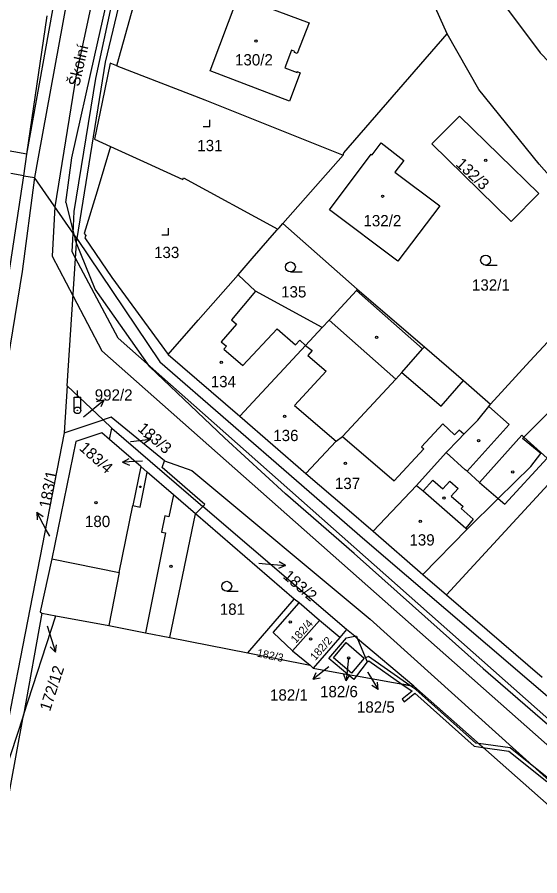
# Model space of a CAD drawing. Extents: x -757266 to -753360, y -1162585 to -1157740.
# Drawn here: x -755013.3 to -754934.7, y -1161770.1 to -1161640.9 of the extents above; entities that cross this region are included whole.
import ezdxf

# ---------------------------------------------------------------- set-up
doc = ezdxf.new("R2010")
doc.units = 0
for name, color, linetype in [('Hranice parcel', 7, 'Continuous'), ('Parcelní čísla', 7, 'Continuous'), ('Pop  PČ popisy', 7, 'Continuous'), ('Poz předměty', 7, 'Continuous'), ('Vnitřní kresba', 7, 'Continuous'), ('Věcná břemena k části', 7, 'Continuous'), ('Značky budov', 7, 'Continuous'), ('Značky kultur', 7, 'Continuous')]:
    doc.layers.add(name, color=color, linetype=linetype)

msp = doc.modelspace()

# ---------------------------------------------------------------- linework, layer by layer
at = {"layer": 'Hranice parcel'}
for p, q in [((-755011.84, -1161661.54), (-755008.79, -1161640.7)), ((-755012.29, -1161664.78), (-755011.84, -1161661.54)), ((-754973.37, -1161671.96), (-754964.3, -1161661.68)), ((-755014.55, -1161679.68), (-755012.29, -1161664.78)), ((-755012.29, -1161664.78), (-755010.73, -1161665.06)), ((-754973.37, -1161671.96), (-754962.19, -1161681.82)), ((-754962.19, -1161681.82), (-754952.05, -1161690.53)), ((-754948.77, -1161727.83), (-754912.31, -1161688.18)), ((-754990.61, -1161691.67), (-754979.83, -1161700.97)), ((-755005.78, -1161696.36), (-755006.24, -1161703.45)), ((-755000.37, -1161701.51), (-755005.78, -1161696.36)), ((-754979.83, -1161700.97), (-754969.9, -1161709.58)), ((-755006.24, -1161703.45), (-755000.37, -1161701.51)), ((-754999.07, -1161702.74), (-755000.37, -1161701.51)), ((-754999.42, -1161704.46), (-754999.07, -1161702.74)), ((-754999.07, -1161702.74), (-754985.41, -1161714.55)), ((-754985.41, -1161714.55), (-754986.49, -1161715.65)), ((-754963.8, -1161733.02), (-754985.41, -1161714.55)), ((-754990.38, -1161734.22), (-754986.49, -1161715.65)), ((-754971.69, -1161728.46), (-754986.49, -1161715.65)), ((-754959.79, -1161718.27), (-754952.34, -1161724.76)), ((-754952.34, -1161724.76), (-754948.77, -1161727.83)), ((-754948.77, -1161727.83), (-754934.36, -1161740.2)), ((-754978.64, -1161736.57), (-754971.69, -1161728.46)), ((-754970.94, -1161729.03), (-754971.69, -1161728.46)), ((-754967.88, -1161731.67), (-754970.94, -1161729.03)), ((-755009.58, -1161730.57), (-755012.38, -1161745.91)), ((-755009.58, -1161730.57), (-755007.48, -1161730.96)), ((-755012.38, -1161745.91), (-755007.48, -1161730.96)), ((-754967.88, -1161731.67), (-754971.93, -1161736.25)), ((-754964.78, -1161734.24), (-754967.88, -1161731.67)), ((-754963.8, -1161733.02), (-754964.78, -1161734.24)), ((-754962.57, -1161734.06), (-754963.8, -1161733.02)), ((-754990.38, -1161734.22), (-754978.64, -1161736.57)), ((-754964.78, -1161734.24), (-754968.79, -1161738.86)), ((-754962.13, -1161734.44), (-754962.57, -1161734.06)), ((-754953.69, -1161741.58), (-754962.13, -1161734.44)), ((-754978.64, -1161736.57), (-754969.27, -1161738.43)), ((-754971.93, -1161736.25), (-754969.27, -1161738.43)), ((-754969.27, -1161738.43), (-754968.79, -1161738.86)), ((-754968.79, -1161738.86), (-754963.61, -1161739.79)), ((-754963.61, -1161739.79), (-754962.32, -1161740.03)), ((-754962.32, -1161740.03), (-754953.69, -1161741.58)), ((-755018.69, -1161780.44), (-755012.38, -1161745.91)), ((-755012.38, -1161745.91), (-755018.66, -1161765.05))]:
    msp.add_line(p, q, dxfattribs=at)
for points in [[(-755011.84, -1161661.54), (-755001.36, -1161603.02), (-755000.98, -1161573.61), (-754997.21, -1161529.81), (-754991.11, -1161510.78), (-754981.22, -1161497.2)], [(-754985.21, -1161531.09), (-754988.46, -1161546.28), (-754988.9, -1161554.44), (-754989.51, -1161583.26), (-754990.4, -1161599.06), (-754993.86, -1161621.68), (-755000.1, -1161647.67), (-755004.34, -1161674.23)], [(-754935.78, -1161575.33), (-754936.51, -1161582.74), (-754937.52, -1161592.92), (-754942.18, -1161617.94), (-754943.06, -1161625.93), (-754942.03, -1161633.15), (-754939.91, -1161639.29), (-754934.67, -1161646.27), (-754913.71, -1161667.99)], [(-754989.65, -1161603.54), (-754991.17, -1161622.37), (-754998.32, -1161648.08), (-754998.34, -1161648.24)], [(-754948.65, -1161643.42), (-754951.53, -1161636.99), (-754952.89, -1161630.91), (-754953.05, -1161624.36), (-754950.1, -1161607.53)], [(-754971.6, -1161646.23), (-754971.55, -1161646.08), (-754972.05, -1161645.9), (-754973.05, -1161648.56), (-754971.24, -1161649.24), (-754971.2, -1161649.11), (-754970.76, -1161649.28), (-754972.37, -1161653.58), (-754984.31, -1161648.99), (-754980.1, -1161637.78), (-754969.43, -1161641.79), (-754971.23, -1161646.37), (-754971.6, -1161646.23)], [(-754964.3, -1161661.68), (-754964.21, -1161661.33), (-754948.65, -1161643.42)], [(-754922.12, -1161677.47), (-754934.85, -1161663.03), (-754943.9, -1161651.8), (-754948.65, -1161643.42)], [(-754998.34, -1161648.24), (-754999.33, -1161647.86), (-755000.55, -1161653.73), (-755001.7, -1161659.28), (-754999.26, -1161660.39)], [(-754998.34, -1161648.24), (-754985.08, -1161653.37), (-754970.57, -1161659.17), (-754964.3, -1161661.68)], [(-755011.84, -1161661.54), (-755019.19, -1161660.25), (-755019.17, -1161659.92), (-755028.58, -1161658.21), (-755028.91, -1161659.33), (-755039.05, -1161655.44)], [(-754939.02, -1161671.66), (-754950.95, -1161660), (-754946.82, -1161655.82), (-754934.88, -1161667.46), (-754939.02, -1161671.66)], [(-754999.26, -1161660.39), (-755001.31, -1161667.12), (-755003.24, -1161673.47), (-755003.01, -1161673.79), (-755003.14, -1161674.11), (-754999.08, -1161680.1), (-754990.61, -1161691.67)], [(-754999.26, -1161660.39), (-754993.77, -1161662.9), (-754988.43, -1161665.34), (-754988.32, -1161665.1), (-754974.1, -1161672.79)], [(-754959.94, -1161661.62), (-754958.58, -1161659.82), (-754955.18, -1161662.46), (-754956.53, -1161664.26), (-754949.79, -1161669.29), (-754956.1, -1161677.64), (-754966.37, -1161669.88), (-754960.07, -1161661.53), (-754959.94, -1161661.62)], [(-755010.73, -1161665.06), (-755012.56, -1161679.16), (-755015.84, -1161699.17), (-755023.66, -1161739.37), (-755030.54, -1161760.43), (-755032.94, -1161771.83), (-755032.59, -1161783.86), (-755042.91, -1161835.1), (-755052.57, -1161882.7), (-755054.53, -1161882.87), (-755056.71, -1161887.12)], [(-755004.34, -1161674.23), (-755004.81, -1161673.56), (-755010.73, -1161665.06)], [(-754974.1, -1161672.79), (-754973.92, -1161672.62), (-754973.37, -1161671.96)], [(-754980.1, -1161679.67), (-754977.98, -1161677.25), (-754974.28, -1161672.95), (-754974.1, -1161672.79)], [(-755005.78, -1161696.36), (-755004.38, -1161674.91), (-755004.34, -1161674.23)], [(-755004.34, -1161674.23), (-754991.87, -1161692.75), (-754961.05, -1161719.56), (-754924.16, -1161751.14), (-754883.24, -1161788.9), (-754859.67, -1161809.81)], [(-754942.13, -1161699.15), (-754936.26, -1161692.66), (-754922.12, -1161677.47)], [(-754990.61, -1161691.67), (-754986.08, -1161686.5), (-754980.1, -1161679.67)], [(-754967.46, -1161687.6), (-754977.48, -1161682.14), (-754980.1, -1161679.67)], [(-754967.46, -1161687.6), (-754966.43, -1161686.49), (-754962.3, -1161682.05), (-754962.19, -1161681.82)], [(-754952.34, -1161724.76), (-754945.68, -1161717.94), (-754941, -1161713.33), (-754936.08, -1161708.51), (-754934.57, -1161706.55), (-754937.36, -1161704.29), (-754937.15, -1161704.08), (-754916.55, -1161683.55)], [(-754979.83, -1161700.97), (-754970.58, -1161690.99), (-754969.95, -1161690.31), (-754967.46, -1161687.6)], [(-754969.9, -1161709.58), (-754965.35, -1161704.72), (-754964.42, -1161704), (-754956.37, -1161695.39), (-754955.48, -1161694.38), (-754952.35, -1161690.83), (-754952.05, -1161690.53)], [(-754952.05, -1161690.53), (-754946.21, -1161695.6), (-754942.13, -1161699.15)], [(-754959.79, -1161718.27), (-754953.28, -1161711.36), (-754948.83, -1161706.41), (-754946.95, -1161704.49), (-754946.15, -1161703.67), (-754944.06, -1161701.54), (-754942.4, -1161699.49), (-754942.13, -1161699.15)], [(-754985.41, -1161714.55), (-754985.11, -1161714.24), (-754991.52, -1161708.65), (-754991.16, -1161707.68), (-754999.16, -1161701.11), (-755000.37, -1161701.51)], [(-755006.24, -1161703.45), (-755015.79, -1161752.42), (-755018.66, -1161765.05)], [(-754999.42, -1161704.46), (-755000.57, -1161703.47), (-755004.47, -1161704.76), (-755008.12, -1161722.39), (-755009.83, -1161730.4), (-755009.58, -1161730.57)], [(-754986.49, -1161715.65), (-754989.82, -1161712.77), (-754993.77, -1161709.36), (-754994.71, -1161708.54), (-754999.42, -1161704.46)], [(-754969.9, -1161709.58), (-754963.77, -1161714.86), (-754959.79, -1161718.27)], [(-754971.93, -1161736.25), (-754974.81, -1161733.49), (-754970.94, -1161729.03)], [(-755007.48, -1161730.96), (-754999.54, -1161732.44), (-754994.03, -1161733.53), (-754990.38, -1161734.22)], [(-754963.61, -1161739.79), (-754966.45, -1161737.38), (-754963.82, -1161734.29), (-754962.57, -1161734.06)], [(-754962.13, -1161734.44), (-754960.7, -1161737.88), (-754962.32, -1161740.03)], [(-754790.69, -1161920.17), (-754823.33, -1161865.1), (-754831.37, -1161854.01), (-754842.43, -1161841.79), (-754855.01, -1161828.87), (-754953.69, -1161741.58)]]:
    msp.add_lwpolyline(points, dxfattribs=at)
at = {"layer": 'Pop  PČ popisy'}
for p, q in [((-755002.58, -1161700.45), (-755000.281, -1161698.521)), ((-755000.281, -1161698.521), (-755001.37, -1161698.781)), ((-755000.281, -1161698.521), (-755000.726, -1161699.548)), ((-755003.32, -1161701.07), (-755002.58, -1161700.45)), ((-754996.29, -1161704.76), (-754996.21, -1161704.75)), ((-754996.21, -1161704.75), (-754993.231, -1161704.384)), ((-754993.231, -1161704.384), (-754994.286, -1161704.009)), ((-754993.231, -1161704.384), (-754994.164, -1161705.003)), ((-754997.457, -1161707.847), (-754996.483, -1161707.295)), ((-754994.46, -1161707.69), (-754997.457, -1161707.847)), ((-754997.457, -1161707.847), (-754996.431, -1161708.295)), ((-755008.93, -1161718.06), (-755010.339, -1161715.41)), ((-755010.339, -1161715.41), (-755009.427, -1161716.059)), ((-755010.339, -1161715.41), (-755010.311, -1161716.53)), ((-755008.42, -1161719.01), (-755008.93, -1161718.06)), ((-754972.98, -1161723.432), (-754973.934, -1161722.845)), ((-754976.99, -1161723.08), (-754975.97, -1161723.17)), ((-754975.97, -1161723.17), (-754972.98, -1161723.432)), ((-754972.98, -1161723.432), (-754974.022, -1161723.843)), ((-755008.79, -1161732.49), (-755008.45, -1161733.6)), ((-755008.45, -1161733.6), (-755007.573, -1161736.47)), ((-755007.573, -1161736.47), (-755008.344, -1161735.659)), ((-755007.573, -1161736.47), (-755007.387, -1161735.366)), ((-754963.56, -1161737.79), (-754963.874, -1161740.775)), ((-754963.51, -1161737.34), (-754963.56, -1161737.79)), ((-754966.47, -1161738.68), (-754968.835, -1161740.528)), ((-754968.835, -1161740.528), (-754968.354, -1161739.516)), ((-754963.874, -1161740.775), (-754964.267, -1161739.726)), ((-754963.874, -1161740.775), (-754963.271, -1161739.831)), ((-754960.66, -1161739.4), (-754960.6, -1161739.5)), ((-754960.6, -1161739.5), (-754959.054, -1161742.072)), ((-754968.835, -1161740.528), (-754967.737, -1161740.306)), ((-754959.054, -1161742.072), (-754959.141, -1161740.956)), ((-754959.054, -1161742.072), (-754959.999, -1161741.472))]:
    msp.add_line(p, q, dxfattribs=at)
at = {"layer": 'Poz předměty'}
for p, q in [((-755004.26, -1161698.066), (-755004.26, -1161697.066)), ((-755004.76, -1161698.066), (-755003.76, -1161698.066)), ((-755004.76, -1161700.066), (-755004.76, -1161698.066)), ((-755003.76, -1161700.066), (-755003.76, -1161698.066))]:
    msp.add_line(p, q, dxfattribs=at)
for radius in [0.5, 0.0303]:
    msp.add_circle((-755004.26, -1161700.0676), radius, dxfattribs=at)
at = {"layer": 'Vnitřní kresba'}
for p, q in [((-755001.62, -1161646.65), (-754996.03, -1161621.38)), ((-755005.82, -1161638.13), (-755010.17, -1161661.96)), ((-755005.11, -1161662.08), (-755001.62, -1161646.65)), ((-755010.17, -1161661.96), (-755010.73, -1161665.06)), ((-755006.01, -1161668.79), (-755005.11, -1161662.08)), ((-755012.29, -1161664.78), (-755014.24, -1161664.43)), ((-755006.01, -1161668.79), (-755004.81, -1161673.56)), ((-755004.81, -1161673.56), (-755004.6, -1161674.38)), ((-755004.38, -1161674.91), (-755004.6, -1161674.38)), ((-755001.59, -1161681.82), (-755004.38, -1161674.91)), ((-754993.37, -1161693.51), (-755001.59, -1161681.82)), ((-754977.48, -1161682.14), (-754981.11, -1161686.47)), ((-754962.3, -1161682.05), (-754952.35, -1161690.83)), ((-754981.11, -1161686.47), (-754980.35, -1161687.11)), ((-754966.43, -1161686.49), (-754956.37, -1161695.39)), ((-754980.35, -1161687.11), (-754982.62, -1161689.78)), ((-754979.36, -1161693.32), (-754974.24, -1161687.82)), ((-754974.24, -1161687.82), (-754971.45, -1161690.2)), ((-754982.62, -1161689.78), (-754981.86, -1161690.42)), ((-754981.86, -1161690.42), (-754982.22, -1161690.85)), ((-754971.45, -1161690.2), (-754970.82, -1161689.51)), ((-754970.82, -1161689.51), (-754969.95, -1161690.31)), ((-754969.95, -1161690.31), (-754968.97, -1161691.07)), ((-754982.22, -1161690.85), (-754979.36, -1161693.32)), ((-754968.97, -1161691.07), (-754969.63, -1161691.8)), ((-754969.63, -1161691.8), (-754966.87, -1161694.19)), ((-754982.15, -1161704.19), (-754993.37, -1161693.51)), ((-754966.87, -1161694.19), (-754971.61, -1161699.33)), ((-754955.48, -1161694.38), (-754949.56, -1161699.46)), ((-754949.56, -1161699.46), (-754946.21, -1161695.6)), ((-754971.61, -1161699.33), (-754965.35, -1161704.72)), ((-754939.32, -1161702.19), (-754942.4, -1161699.49)), ((-754949.3, -1161702.11), (-754952.5, -1161705.56)), ((-754947.54, -1161703.74), (-754949.3, -1161702.11)), ((-754945.65, -1161709.22), (-754939.32, -1161702.19)), ((-754946.88, -1161703.06), (-754947.54, -1161703.74)), ((-754946.15, -1161703.67), (-754946.88, -1161703.06)), ((-754972.97, -1161712.61), (-754982.15, -1161704.19)), ((-754964.42, -1161704), (-754956.65, -1161710.67)), ((-754937.46, -1161703.8), (-754943.8, -1161710.9)), ((-754937.15, -1161704.08), (-754937.46, -1161703.8)), ((-754933.64, -1161707.24), (-754937.15, -1161704.08)), ((-754952.17, -1161705.87), (-754956.65, -1161710.67)), ((-754952.5, -1161705.56), (-754952.17, -1161705.87)), ((-754945.94, -1161709.01), (-754948.83, -1161706.41)), ((-754940.01, -1161714.16), (-754933.64, -1161707.24)), ((-754994.71, -1161708.54), (-754995.92, -1161714.4)), ((-754991.16, -1161707.68), (-754987.03, -1161709.11)), ((-754994.8, -1161714.66), (-754993.77, -1161709.36)), ((-754987.03, -1161709.11), (-754960.25, -1161731.5)), ((-754945.65, -1161709.22), (-754945.94, -1161709.01)), ((-754943.8, -1161710.9), (-754945.65, -1161709.22)), ((-754953.28, -1161711.36), (-754952.29, -1161712.19)), ((-754952.29, -1161712.19), (-754950.83, -1161710.56)), ((-754950.83, -1161710.56), (-754949.33, -1161711.87)), ((-754949.33, -1161711.87), (-754948.26, -1161710.72)), ((-754948.26, -1161710.72), (-754947.03, -1161711.83)), ((-754943.8, -1161710.9), (-754941, -1161713.33)), ((-754962.66, -1161721.63), (-754972.97, -1161712.61)), ((-754952.29, -1161712.19), (-754945.87, -1161717.78)), ((-754947.03, -1161711.83), (-754948.04, -1161712.99)), ((-754989.82, -1161712.77), (-754990.49, -1161716.08)), ((-754948.04, -1161712.99), (-754946.27, -1161714.52)), ((-754941, -1161713.33), (-754940.01, -1161714.16)), ((-754998, -1161724.47), (-754995.92, -1161714.4)), ((-754995.92, -1161714.4), (-754994.8, -1161714.66)), ((-754946.27, -1161714.52), (-754946.57, -1161714.86)), ((-754946.57, -1161714.86), (-754944.75, -1161716.46)), ((-754991.11, -1161715.96), (-754991.62, -1161718.4)), ((-754990.49, -1161716.08), (-754991.11, -1161715.96)), ((-754944.75, -1161716.46), (-754945.87, -1161717.78)), ((-754945.87, -1161717.78), (-754945.68, -1161717.94)), ((-754990.99, -1161718.52), (-754994.03, -1161733.53)), ((-754991.62, -1161718.4), (-754990.99, -1161718.52)), ((-754962.66, -1161721.63), (-754943.25, -1161738.89)), ((-755008.12, -1161722.39), (-754998, -1161724.47)), ((-754998, -1161724.47), (-754999.54, -1161732.44)), ((-754931.36, -1161757.54), (-754960.25, -1161731.5)), ((-754962.57, -1161734.06), (-754962.3, -1161734.02)), ((-754962.3, -1161734.02), (-754962.13, -1161734.44)), ((-754965.75, -1161737.28), (-754963.83, -1161735.02)), ((-754963.83, -1161735.02), (-754961.12, -1161737.33)), ((-754963.05, -1161739.61), (-754965.75, -1161737.28)), ((-754961.12, -1161737.33), (-754963.05, -1161739.61)), ((-754962.71, -1161740.56), (-754963.61, -1161739.79)), ((-754943.25, -1161738.89), (-754926.26, -1161753.63)), ((-754962.32, -1161740.03), (-754962.71, -1161740.56))]:
    msp.add_line(p, q, dxfattribs=at)
at = {"layer": 'Věcná břemena k části'}
for points in [[(-754864.27, -1161807.82), (-754998.15, -1161689.22), (-755004.53, -1161677.18), (-755005.03, -1161676.23), (-755004.9, -1161673.44), (-755004.74, -1161670.13), (-755001.5, -1161650.13), (-754997.88, -1161633.35), (-754993.78, -1161609.65), (-754993.01, -1161604.43), (-754992.03, -1161592.24), (-754991.206, -1161573.222), (-754989.31, -1161573.57), (-754989.26, -1161571.55), (-754991.842, -1161571.073), (-754992.43, -1161569.47), (-754998.93, -1161567.26), (-755000.39, -1161566.74), (-755000.52, -1161568.32), (-755019.77, -1161561.35)], [(-755097.02, -1161563.59), (-755087.62, -1161567.79), (-755085.55, -1161568.34), (-755069.38, -1161572.7), (-755054.93, -1161571.85), (-755042.86, -1161569.88), (-755020.01, -1161563.45), (-755000.7, -1161570.39), (-754994.54, -1161572.61), (-754994.464, -1161572.624), (-754994.21, -1161573.31), (-754995.03, -1161592.06), (-754995.99, -1161604.07), (-754996.74, -1161609.17), (-755000.82, -1161632.77), (-755004.44, -1161649.57), (-755007.67, -1161669.46), (-755008.07, -1161676.89), (-755004.9, -1161682.89), (-755000.56, -1161691.1), (-754866.29, -1161810.04)], [(-754933.37, -1161755.51), (-754939.19, -1161750.85), (-754943.97, -1161750.18), (-754943.28, -1161750.79), (-754939.4, -1161751.33), (-754933.69, -1161755.9)]]:
    msp.add_lwpolyline(points, dxfattribs=at)
for points in [[(-754960.7, -1161737.88), (-754960.45, -1161737.76), (-754955.46, -1161741.26), (-754954.26, -1161741.48), (-754960.49, -1161737.12), (-754960.93, -1161737.32)], [(-754954.26, -1161741.48), (-754955.46, -1161741.26), (-754953.94, -1161742.33), (-754955.43, -1161743.51), (-754955.13, -1161743.91), (-754953.53, -1161742.63), (-754944.58, -1161750.61), (-754943.28, -1161750.79), (-754943.97, -1161750.18), (-754944.34, -1161750.13), (-754953.4, -1161742.08)]]:
    msp.add_lwpolyline(points, close=True, dxfattribs=at)
at = {"layer": 'Značky budov'}
for centre, radius in [((-754977.4168, -1161644.5092), 0.175), ((-754942.8568, -1161662.4492), 0.175), ((-754958.3768, -1161667.8492), 0.175), ((-754959.2868, -1161689.0892), 0.175), ((-754982.6268, -1161692.8592), 0.175), ((-754973.1068, -1161700.9492), 0.175), ((-754943.9468, -1161704.6492), 0.175), ((-754963.9668, -1161708.0492), 0.175), ((-754938.8068, -1161709.3392), 0.175), ((-754994.8046, -1161711.5794), 0.1173), ((-755001.4668, -1161713.9592), 0.175), ((-754949.1568, -1161713.2692), 0.175), ((-754952.7068, -1161716.7492), 0.175), ((-754990.1868, -1161723.5492), 0.175), ((-754972.2468, -1161731.9092), 0.175), ((-754969.1868, -1161734.4492), 0.175), ((-754963.4868, -1161737.3092), 0.175)]:
    msp.add_circle(centre, radius, dxfattribs=at)
at = {"layer": 'Značky kultur'}
for p, q in [((-754984.37, -1161657.35), (-754984.37, -1161656.35)), ((-754985.371, -1161657.35), (-754984.37, -1161657.35)), ((-754991.551, -1161673.68), (-754990.55, -1161673.68)), ((-754990.55, -1161673.68), (-754990.55, -1161672.68)), ((-754942.883, -1161678.22), (-754941.133, -1161678.22)), ((-754972.233, -1161679.25), (-754970.483, -1161679.25)), ((-754981.813, -1161727.29), (-754980.063, -1161727.29))]:
    msp.add_line(p, q, dxfattribs=at)
for centre in [(-754972.2329, -1161678.4998), (-754942.8829, -1161677.4698), (-754981.8129, -1161726.5398)]:
    msp.add_circle(centre, 0.75, dxfattribs=at)

# ---------------------------------------------------------------- texts
at = {"layer": 'Parcelní čísla'}
for s, p in [('130/2', (-754980.56, -1161648.18)), ('131', (-754986.23, -1161661.08)), ('132/2', (-754961.25, -1161672.39)), ('133', (-754992.73, -1161677.16)), ('132/1', (-754944.93, -1161682.06)), ('135', (-754973.63, -1161683.09)), ('134', (-754984.21, -1161696.59)), ('992/2', (-755001.65, -1161698.61)), ('136', (-754974.81, -1161704.7)), ('137', (-754965.54, -1161711.91)), ('180', (-755003.12, -1161717.63)), ('139', (-754954.34, -1161720.41)), ('181', (-754982.85, -1161730.83)), ('182/1', (-754975.297, -1161743.738)), ('182/6', (-754967.778, -1161743.23)), ('182/5', (-754962.23, -1161745.558))]:
    msp.add_text(s, height=1.7, dxfattribs=at).set_placement(p)
for s, height, rotation, p in [('132/3', 1.7, 317, (-754947.489, -1161663.161)), ('183/3', 1.7, 319, (-754995.308, -1161703.01)), ('183/4', 1.7, 318, (-755004.101, -1161705.897)), ('183/1', 1.7, 79, (-755008.365, -1161714.902)), ('183/2', 1.7, 319, (-754973.458, -1161725.21)), ('182/4', 1.2, 48, (-754971.424, -1161735.201)), ('182/2', 1.2, 49, (-754968.497, -1161737.803)), ('182/3', 1.2, 348, (-754977.344, -1161737.096)), ('172/12', 1.7, 72, (-755008.37, -1161745.439))]:
    msp.add_text(s, height=height, rotation=rotation, dxfattribs=at).set_placement(p)
at = {"layer": 'Pop  PČ popisy'}
msp.add_text('Školní', height=1.7, rotation=77, dxfattribs=at).set_placement((-755003.991, -1161651.441))

doc.saveas('drawing.dxf')
